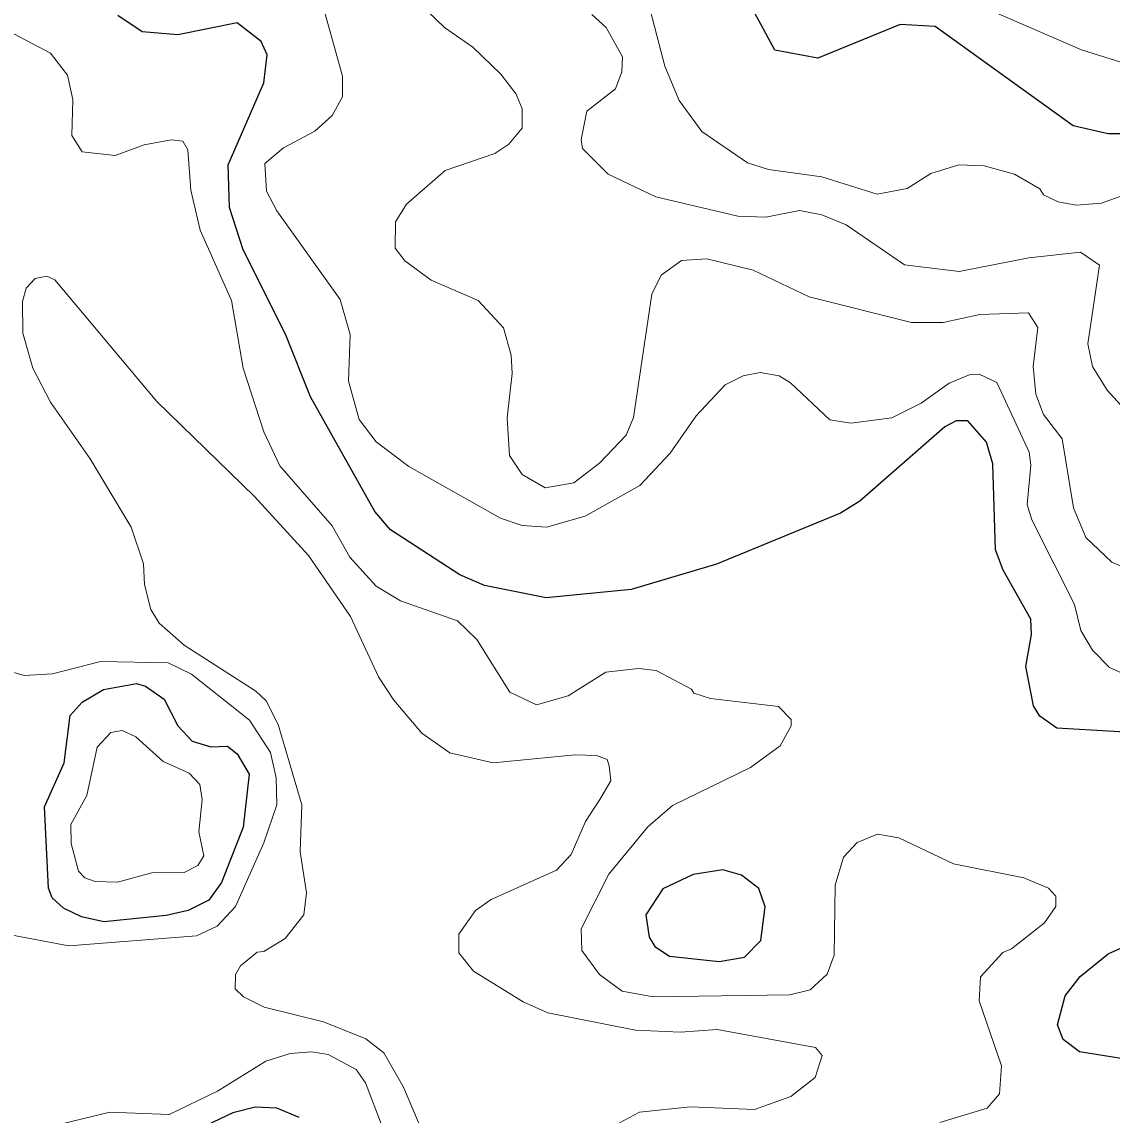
# Model space of a CAD drawing. Extents: x 673.6 to 698.9, y 7012 to 7040.1.
# Drawn here: x 694.046 to 695.085, y 7035.03 to 7036.073 of the extents above; entities that cross this region are included whole.
import ezdxf

# ---------------------------------------------------------------- set-up
doc = ezdxf.new("R2010")
doc.units = 0
doc.header["$LTSCALE"] = 0.032
doc.layers.add('1', color=7, linetype='Continuous', lineweight=25)
doc.layers.add('2', color=7, linetype='Continuous', lineweight=13)

msp = doc.modelspace()

# ---------------------------------------------------------------- linework, layer by layer
at = {"layer": '1'}
for points in [[(695.1414, 7035.3929), (695.0329, 7035.3993), (695.0164, 7035.4109), (695.0105, 7035.4207), (695.0031, 7035.4582), (695.0087, 7035.4886), (695.0079, 7035.5034), (694.9815, 7035.5502), (694.9743, 7035.5695), (694.9717, 7035.6517), (694.9656, 7035.6722), (694.9479, 7035.6927), (694.9368, 7035.6927), (694.9258, 7035.687), (694.8447, 7035.6158), (694.8263, 7035.6044), (694.708, 7035.5558), (694.6266, 7035.5317), (694.5457, 7035.5236), (694.4869, 7035.5353), (694.4633, 7035.5457), (694.3971, 7035.5887), (694.3821, 7035.606), (694.321, 7035.7156), (694.297, 7035.7753), (694.2567, 7035.8559), (694.2437, 7035.8963), (694.2423, 7035.9369), (694.2765, 7036.015), (694.2795, 7036.0418), (694.2737, 7036.0546), (694.251, 7036.0723), (694.1944, 7036.061), (694.1604, 7036.0637), (694.1371, 7036.0793)], [(695.1016, 7035.9665), (695.0816, 7035.9665), (695.0484, 7035.9742), (694.9167, 7036.069), (694.8833, 7036.0708), (694.8049, 7036.0388), (694.7639, 7036.0463), (694.7445, 7036.0822)], [(695.1099, 7035.0815), (695.0543, 7035.0904), (695.0388, 7035.1023), (695.0335, 7035.1162), (695.0408, 7035.1438), (695.0551, 7035.1622), (695.0816, 7035.1839), (695.1325, 7035.207)], [(694.3101, 7035.0279), (694.2886, 7035.0366), (694.268, 7035.0377), (694.2469, 7035.0321), (694.1598, 7034.991)]]:
    msp.add_lwpolyline(points, dxfattribs=at)
for points in [[(694.2567, 7035.3049), (694.2361, 7035.252), (694.2238, 7035.2351), (694.2042, 7035.2252), (694.1833, 7035.2204), (694.1238, 7035.2146), (694.1025, 7035.2193), (694.0854, 7035.2275), (694.0745, 7035.2375), (694.0711, 7035.2466), (694.0671, 7035.3242), (694.0859, 7035.3661), (694.0916, 7035.4114), (694.1032, 7035.424), (694.1234, 7035.4362), (694.1549, 7035.442), (694.1635, 7035.4395), (694.1814, 7035.427), (694.1944, 7035.4014), (694.208, 7035.3868), (694.2258, 7035.3815), (694.2417, 7035.382), (694.251, 7035.3748), (694.2625, 7035.3555)], [(694.7142, 7035.2641), (694.6858, 7035.2597), (694.6568, 7035.2461), (694.6408, 7035.2213), (694.644, 7035.1998), (694.6494, 7035.191), (694.6632, 7035.1816), (694.7108, 7035.1768), (694.7347, 7035.1808), (694.7503, 7035.1968), (694.7545, 7035.2287), (694.7486, 7035.2464), (694.7319, 7035.2589)]]:
    msp.add_lwpolyline(points, close=True, dxfattribs=at)
at = {"layer": '2'}
for points in [[(694.3176, 7036.1431), (694.3513, 7036.0215), (694.3513, 7036.0018), (694.3414, 7035.9838), (694.325, 7035.969), (694.2952, 7035.9531), (694.2774, 7035.9381), (694.279, 7035.9117), (694.2889, 7035.8929), (694.3493, 7035.8085), (694.3587, 7035.7749), (694.3572, 7035.7303), (694.3673, 7035.6939), (694.3836, 7035.6727), (694.4148, 7035.6491), (694.502, 7035.5998), (694.5227, 7035.5927), (694.546, 7035.5912), (694.583, 7035.6017), (694.6349, 7035.631), (694.664, 7035.6617), (694.6888, 7035.6972), (694.7165, 7035.7268), (694.7336, 7035.7355), (694.7499, 7035.7388), (694.768, 7035.7355), (694.7787, 7035.729), (694.8163, 7035.6935), (694.8364, 7035.6904), (694.8753, 7035.6953), (694.9033, 7035.7096), (694.93, 7035.7286), (694.9501, 7035.7369), (694.9586, 7035.7371), (694.9755, 7035.7293), (695.0064, 7035.6626), (695.008, 7035.6502), (695.0046, 7035.6128), (695.0088, 7035.5982), (695.0496, 7035.5173), (695.0556, 7035.4924), (695.0667, 7035.4737), (695.0831, 7035.4573), (695.1077, 7035.446)], [(694.9183, 7036.1067), (695.0564, 7036.0466), (695.0999, 7036.033)], [(695.129, 7035.9196), (695.0755, 7035.9003), (695.0511, 7035.8983), (695.0339, 7035.9017), (695.0201, 7035.9084), (695.0164, 7035.9141), (694.9925, 7035.9281), (694.9635, 7035.936), (694.9394, 7035.9369), (694.9126, 7035.9286), (694.8901, 7035.9143), (694.8613, 7035.909), (694.8087, 7035.9254), (694.7576, 7035.9325), (694.7378, 7035.9389), (694.6942, 7035.9686), (694.6726, 7035.9984), (694.6588, 7036.031), (694.6413, 7036.0984)], [(695.0199, 7035.6987), (695.0127, 7035.7181), (695.0103, 7035.7445), (695.0145, 7035.7817), (695.0058, 7035.7955), (694.9593, 7035.7939), (694.9244, 7035.7865), (694.8942, 7035.7865), (694.7966, 7035.8109), (694.7432, 7035.8362), (694.6989, 7035.8472), (694.6746, 7035.8456), (694.6554, 7035.8316), (694.6466, 7035.8134), (694.629, 7035.6958), (694.6221, 7035.679), (694.5968, 7035.6524), (694.5721, 7035.6335), (694.5448, 7035.6288), (694.5227, 7035.6414), (694.5108, 7035.6595), (694.5084, 7035.6955), (694.5132, 7035.7378), (694.5123, 7035.7552), (694.505, 7035.7814), (694.4809, 7035.8074), (694.436, 7035.8267), (694.4108, 7035.8454), (694.4015, 7035.8573), (694.4018, 7035.8825), (694.4124, 7035.8993), (694.4494, 7035.9315), (694.4968, 7035.9476), (694.5101, 7035.9567), (694.5229, 7035.9718), (694.5228, 7035.9904), (694.5171, 7036.0044), (694.5023, 7036.0234), (694.4757, 7036.0492), (694.4486, 7036.068), (694.4325, 7036.0834)], [(694.5891, 7036.0804), (694.6029, 7036.0679), (694.6184, 7036.04), (694.6177, 7036.0257), (694.6117, 7036.0094), (694.5846, 7035.9881), (694.579, 7035.9612), (694.5804, 7035.9525), (694.6049, 7035.9281), (694.6504, 7035.9062), (694.7286, 7035.888), (694.7553, 7035.8868), (694.7874, 7035.8932), (694.8087, 7035.8892), (694.8317, 7035.8795), (694.8873, 7035.8414), (694.9397, 7035.835), (695.006, 7035.848), (695.0553, 7035.8535), (695.0736, 7035.8412), (695.0622, 7035.766), (695.0668, 7035.7445), (695.0809, 7035.7218), (695.1002, 7035.7006)], [(694.8214, 7035.2494), (694.8203, 7035.1826), (694.8137, 7035.1646), (694.7975, 7035.1497), (694.7782, 7035.1447), (694.6477, 7035.1429), (694.6183, 7035.1485), (694.5964, 7035.1643), (694.5798, 7035.1871), (694.579, 7035.2079), (694.6055, 7035.2599), (694.6425, 7035.3052), (694.6663, 7035.3256), (694.7404, 7035.3618), (694.7689, 7035.3824), (694.7794, 7035.4014), (694.7792, 7035.4075), (694.7672, 7035.4201), (694.7025, 7035.4277), (694.6866, 7035.4328), (694.6843, 7035.4366), (694.6507, 7035.4542), (694.6336, 7035.4561), (694.6027, 7035.4527), (694.5667, 7035.4303), (694.5365, 7035.4217), (694.5111, 7035.4337), (694.4795, 7035.484), (694.4612, 7035.5017), (694.4067, 7035.5207), (694.3835, 7035.5347), (694.3585, 7035.5625), (694.3414, 7035.5925), (694.2916, 7035.6497), (694.2764, 7035.6821), (694.2567, 7035.7429), (694.2454, 7035.8075), (694.2155, 7035.8744), (694.2067, 7035.9127), (694.2037, 7035.9511), (694.1992, 7035.9594), (694.1878, 7035.9606), (694.1623, 7035.9559), (694.1344, 7035.9459), (694.1032, 7035.9493), (694.0931, 7035.965), (694.094, 7035.9993), (694.089, 7036.0225), (694.0727, 7036.0435), (694.02, 7036.0711)], [(694.2785, 7035.4255), (694.2688, 7035.4347), (694.2003, 7035.4785), (694.1764, 7035.4994), (694.1685, 7035.5126), (694.1624, 7035.5363), (694.1615, 7035.556), (694.1499, 7035.5912), (694.1107, 7035.6563), (694.0729, 7035.7105), (694.0561, 7035.7429), (694.0465, 7035.7763), (694.0462, 7035.8066), (694.0498, 7035.8192), (694.0582, 7035.8283), (694.0694, 7035.8306), (694.077, 7035.8272), (694.1744, 7035.711), (694.2675, 7035.6205), (694.319, 7035.564), (694.3589, 7035.5059), (694.3858, 7035.4484), (694.4003, 7035.4259), (694.4269, 7035.3945), (694.4537, 7035.3759), (694.495, 7035.3662), (694.5733, 7035.3739), (694.5936, 7035.3731), (694.6037, 7035.3694), (694.6059, 7035.3635), (694.6072, 7035.3491), (694.5967, 7035.3312), (694.5831, 7035.3103), (694.5695, 7035.2789), (694.5556, 7035.2639), (694.4931, 7035.2358), (694.4781, 7035.2254), (694.4623, 7035.2027), (694.4623, 7035.185), (694.4764, 7035.1675), (694.5238, 7035.1381), (694.5471, 7035.1277), (694.6308, 7035.1111), (694.6737, 7035.1093), (694.7088, 7035.1118), (694.8025, 7035.0945), (694.8088, 7035.0868), (694.8023, 7035.0659), (694.7789, 7035.0479), (694.7443, 7035.0355), (694.6833, 7035.0379), (694.6347, 7035.0328), (694.6157, 7035.0228)], [(695.1465, 7035.5312), (695.0853, 7035.5577), (695.0605, 7035.5812), (695.0488, 7035.6097), (695.0377, 7035.6754), (695.0199, 7035.6987)], [(694.0124, 7035.4596), (694.0478, 7035.4496), (694.0747, 7035.4513), (694.1205, 7035.4629), (694.1852, 7035.4615), (694.2073, 7035.4509), (694.2626, 7035.4068), (694.2827, 7035.376), (694.2881, 7035.3518), (694.2889, 7035.326), (694.2764, 7035.2898), (694.2492, 7035.2291), (694.2318, 7035.2104), (694.212, 7035.2013), (694.0905, 7035.1916), (694.0297, 7035.2031)], [(694.3145, 7035.2212), (694.3169, 7035.2423), (694.3111, 7035.2812), (694.3127, 7035.3263), (694.29, 7035.4028), (694.2785, 7035.4255)], [(694.9343, 7035.2699), (694.8821, 7035.2947), (694.8618, 7035.2982), (694.8422, 7035.2903), (694.8292, 7035.2762), (694.8214, 7035.2494)], [(694.9211, 7035.0229), (694.9663, 7035.0366), (694.9782, 7035.0503), (694.98, 7035.0772), (694.9587, 7035.139), (694.9601, 7035.162), (694.9812, 7035.1852), (694.9894, 7035.1886), (695.021, 7035.2137), (695.0317, 7035.229), (695.0317, 7035.2389), (695.0247, 7035.2466), (695.0013, 7035.2564), (694.9343, 7035.2699)], [(694.4606, 7034.9368), (694.4096, 7035.0567), (694.3907, 7035.0896), (694.3737, 7035.1029), (694.3332, 7035.119), (694.2768, 7035.133), (694.2571, 7035.1429), (694.2491, 7035.1505), (694.2494, 7035.1643), (694.2541, 7035.1724), (694.2699, 7035.1856), (694.2765, 7035.1862), (694.2968, 7035.1985), (694.3145, 7035.2212)], [(694.1861, 7035.0305), (694.2323, 7035.053), (694.2781, 7035.0814), (694.3016, 7035.0888), (694.3219, 7035.0905), (694.3376, 7035.0878)], [(694.3376, 7035.0878), (694.3644, 7035.0737), (694.3734, 7035.0608), (694.4357, 7034.8981)], [(694.0551, 7035.0149), (694.1294, 7035.033), (694.1861, 7035.0305)]]:
    msp.add_lwpolyline(points, dxfattribs=at)
msp.add_lwpolyline([(694.1367, 7035.2525), (694.1694, 7035.2613), (694.2004, 7035.2616), (694.2135, 7035.2683), (694.2191, 7035.2776), (694.2142, 7035.3005), (694.2174, 7035.3312), (694.2154, 7035.3456), (694.205, 7035.3565), (694.1802, 7035.3675), (694.1544, 7035.3912), (694.1411, 7035.397), (694.1304, 7035.3952), (694.1174, 7035.3812), (694.1075, 7035.3352), (694.0924, 7035.3074), (694.0925, 7035.2894), (694.0995, 7035.2629), (694.1057, 7035.2565), (694.1155, 7035.2531)], close=True, dxfattribs=at)

doc.saveas('drawing.dxf')
